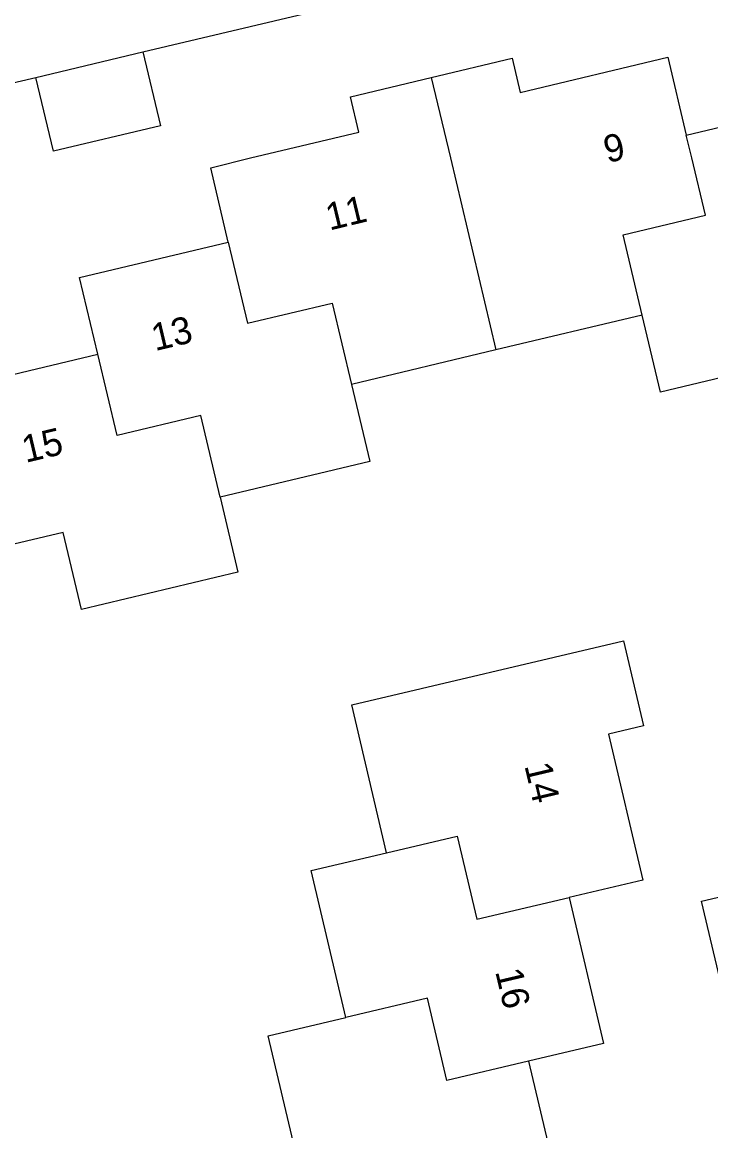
# Model space of a CAD drawing. Extents: x 158038 to 159242, y 380133 to 381214.
# Drawn here: x 158631.61 to 158656.98, y 380464.18 to 380505 of the extents above; entities that cross this region are included whole.
import ezdxf

# ---------------------------------------------------------------- set-up
doc = ezdxf.new("R2010")
doc.units = 0
for name, color, linetype in [('IMGEO_Pand', 7, 'Continuous'), ('IMGEO_Pand_nummerreeks', 7, 'Continuous'), ('IMGEO_Voetpad_open', 7, 'Continuous')]:
    doc.layers.add(name, color=color, linetype=linetype)

msp = doc.modelspace()

# ---------------------------------------------------------------- linework, layer by layer
at = {"layer": 'IMGEO_Pand'}
for points in [[(158632.121, 380502.969), (158636.06, 380503.911)], [(158636.06, 380503.911), (158636.711, 380501.187), (158632.772, 380500.245), (158632.121, 380502.969)], [(158646.685, 380502.966), (158649.659, 380503.674), (158649.959, 380502.415), (158655.395, 380503.71), (158656.078, 380500.843)], [(158639.207, 380496.899), (158638.559, 380499.642), (158640.031, 380500), (158644.022, 380500.951), (158643.711, 380502.257), (158646.685, 380502.966)], [(158646.685, 380502.966), (158647.387, 380500), (158649.061, 380492.93)], [(158656.078, 380500.843), (158661.491, 380502.132), (158661.998, 380500.003), (158662.183, 380499.295)], [(158654.455, 380494.215), (158653.751, 380497.168), (158656.782, 380497.89), (158656.279, 380500), (158656.078, 380500.843)], [(158634.4, 380492.775), (158633.728, 380495.594), (158639.207, 380496.899)], [(158639.207, 380496.899), (158639.912, 380493.915), (158643.033, 380494.653), (158643.745, 380491.664)], [(158654.455, 380494.215), (158649.061, 380492.93)], [(158660.524, 380492.66), (158655.132, 380491.376), (158654.455, 380494.215)], [(158638.906, 380487.515), (158639.565, 380484.751), (158633.796, 380483.377), (158633.121, 380486.21), (158630.408, 380485.564), (158628.997, 380491.488), (158634.4, 380492.775)], [(158638.906, 380487.515), (158638.191, 380490.512), (158635.114, 380489.778), (158634.4, 380492.775)], [(158649.061, 380492.93), (158643.745, 380491.664)], [(158643.745, 380491.664), (158644.421, 380488.828), (158638.906, 380487.515)], [(158645.036, 380474.413), (158643.753, 380479.857), (158653.767, 380482.217), (158654.505, 380479.084), (158653.209, 380478.779), (158654.475, 380473.409), (158651.763, 380472.77)], [(158645.036, 380474.413), (158647.641, 380475.027), (158648.361, 380471.968), (158651.763, 380472.77)], [(158643.536, 380468.348), (158642.26, 380473.759), (158645.036, 380474.413)], [(158660.368, 380469.037), (158657.644, 380468.391), (158656.639, 380472.629), (158659.364, 380473.275)], [(158651.763, 380472.77), (158653.031, 380467.39), (158650.27, 380466.739)], [(158650.27, 380466.739), (158647.26, 380466.029), (158646.546, 380469.058), (158643.536, 380468.348)], [(158645.527, 380459.98), (158644.911, 380462.597), (158642.034, 380461.919), (158640.677, 380467.674), (158643.536, 380468.348)], [(158650.27, 380466.739), (158651.528, 380461.4)]]:
    msp.add_lwpolyline(points, dxfattribs=at)
at = {"layer": 'IMGEO_Voetpad_open'}
for points in [[(158636.06, 380503.911), (158655.623, 380508.533)], [(158630.905, 380502.678), (158632.121, 380502.969)]]:
    msp.add_lwpolyline(points, dxfattribs=at)

# ---------------------------------------------------------------- texts
at = {"layer": 'IMGEO_Pand_nummerreeks'}
for s, rotation, p in [('9', 13.3996, (158653.17, 380499.808)), ('11', 13.5837, (158642.935, 380497.325)), ('13', 13.3972, (158636.512, 380492.886)), ('15', 13.3982, (158631.743, 380488.77)), ('14', 283.2655, (158650.112, 380477.624)), ('16', 283.2619, (158649.036, 380470.044))]:
    msp.add_text(s, height=1, rotation=rotation, dxfattribs=at).set_placement(p)

doc.saveas('drawing.dxf')
